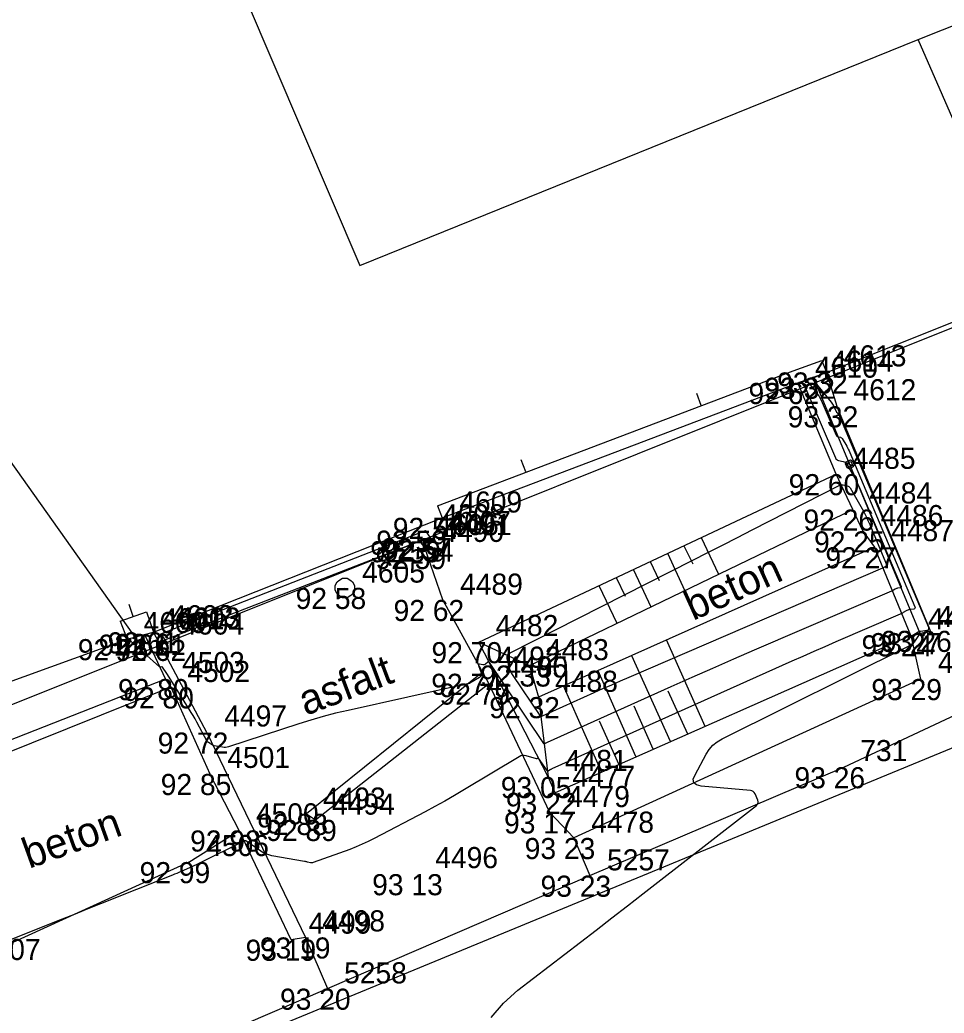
# Model space of a CAD drawing. Extents: x -711081 to -709338, y -1025122 to -1024092.
# Drawn here: x -709864.93 to -709852.67, y -1024555.41 to -1024542.23 of the extents above; entities that cross this region are included whole.
import ezdxf

# ---------------------------------------------------------------- set-up
doc = ezdxf.new("R2010")
doc.units = 0
for name, color, linetype in [('Ex_Major Contours', 7, 'Continuous'), ('Ex_Minor Contours', 7, 'Continuous'), ('Z_betonova_konstrukce', 7, 'Continuous'), ('Z_body', 7, 'Continuous'), ('Z_body_cisla', 7, 'Continuous'), ('Z_body_vysky_redukovane', 7, 'Continuous'), ('Z_katastr_hranice', 7, 'Continuous'), ('Z_katastr_vnitrni_kresba', 7, 'Continuous'), ('Z_komunikace', 7, 'Continuous'), ('Z_ploty', 7, 'Continuous'), ('Z_ploty_znacky', 7, 'Continuous'), ('Z_popisy', 7, 'Continuous'), ('Z_rozhranni', 7, 'Continuous'), ('Z_site_vodovod_znaky', 7, 'Continuous'), ('Z_technicke_srafy', 7, 'Continuous'), ('Z_vstupy', 7, 'Continuous'), ('Z_zabradli', 7, 'Continuous'), ('Z_zabradli_znaky', 7, 'Continuous'), ('Z_zlabek', 7, 'Continuous')]:
    doc.layers.add(name, color=color, linetype=linetype)

# ---------------------------------------------------------------- blocks, each defined once
blk = doc.blocks.new('POINT_DISPLAY')
blk.add_line((0, 0), (0, 0))
blk = doc.blocks.new('Z210')
blk.add_line((0, 0), (0, 0.17))
blk = doc.blocks.new('Z614')
for p, q in [((-0.13, 0.03), (-0.1, 0.08)), ((-0.13, -0.03), (-0.13, 0.03)), ((-0.1, 0.08), (-0.08, 0.1)), ((-0.08, 0.1), (-0.03, 0.13)), ((-0.03, 0.13), (0.03, 0.13)), ((0.03, 0.13), (0.08, 0.1)), ((0.08, 0.1), (0.1, 0.08)), ((0.1, 0.08), (0.13, 0.03)), ((0.13, 0.03), (0.13, -0.03)), ((-0.1, -0.08), (-0.13, -0.03)), ((-0.08, -0.1), (-0.1, -0.08)), ((-0.03, -0.13), (-0.08, -0.1)), ((0.03, -0.13), (-0.03, -0.13)), ((0.08, -0.1), (0.03, -0.13)), ((0.1, -0.08), (0.08, -0.1)), ((0.13, -0.03), (0.1, -0.08))]:
    blk.add_line(p, q)
blk = doc.blocks.new('Z530')
for p, q in [((-0.05, 0.03), (-0.03, 0.05)), ((-0.05, -0.03), (-0.05, 0.03)), ((-0.03, 0.05), (0.03, 0.05)), ((-0.03, -0.03), (-0.03, 0.03)), ((-0.03, 0.03), (0.03, 0.03)), ((-0.03, -0.03), (0.03, 0.03)), ((0.03, 0.05), (0.05, 0.03)), ((0.03, 0.03), (0.03, -0.03)), ((0.05, 0.03), (0.05, -0.03)), ((-0.03, -0.05), (-0.05, -0.03)), ((0.03, -0.03), (-0.03, -0.03)), ((0.03, -0.05), (-0.03, -0.05)), ((0.05, -0.03), (0.03, -0.05))]:
    blk.add_line(p, q)

msp = doc.modelspace()

# ---------------------------------------------------------------- linework, layer by layer
at = {"layer": 'Ex_Major Contours'}
msp.add_lwpolyline([(-709854.404, -1024546.974), (-709854.473, -1024547.003), (-709854.482, -1024547.008), (-709854.486, -1024547.014), (-709854.486, -1024547.022), (-709854.48, -1024547.031), (-709854.37, -1024547.167), (-709854.35, -1024547.193), (-709854.332, -1024547.221), (-709854.316, -1024547.249), (-709854.301, -1024547.279), (-709854.101, -1024547.744), (-709854.097, -1024547.751), (-709854.092, -1024547.757), (-709854.085, -1024547.761), (-709854.077, -1024547.763), (-709854.044, -1024547.77), (-709854.036, -1024547.773), (-709854.029, -1024547.776), (-709854.023, -1024547.782), (-709854.018, -1024547.789), (-709853.96, -1024547.891), (-709853.949, -1024547.911), (-709853.939, -1024547.93), (-709853.929, -1024547.951), (-709853.92, -1024547.971), (-709853.055, -1024550.023), (-709853.052, -1024550.035), (-709853.054, -1024550.043), (-709853.06, -1024550.049), (-709853.071, -1024550.052), (-709853.13, -1024550.059), (-709853.141, -1024550.061), (-709853.151, -1024550.065), (-709853.161, -1024550.069), (-709853.171, -1024550.074), (-709853.21, -1024550.098), (-709853.219, -1024550.104), (-709853.229, -1024550.11), (-709853.239, -1024550.115), (-709853.25, -1024550.119), (-709854.106, -1024550.488), (-709854.252, -1024550.551), (-709854.398, -1024550.615), (-709854.544, -1024550.679), (-709854.689, -1024550.744), (-709857.872, -1024552.174), (-709857.878, -1024552.177), (-709857.884, -1024552.18), (-709857.889, -1024552.183), (-709857.895, -1024552.187), (-709857.918, -1024552.2), (-709857.923, -1024552.203), (-709857.928, -1024552.203), (-709857.932, -1024552.201), (-709857.936, -1024552.196), (-709858.048, -1024552.03), (-709858.05, -1024552.028), (-709858.052, -1024552.027), (-709858.054, -1024552.027), (-709858.057, -1024552.029), (-709858.067, -1024552.037), (-709858.069, -1024552.039), (-709858.072, -1024552.04), (-709858.075, -1024552.04), (-709858.078, -1024552.04), (-709858.215, -1024551.999), (-709858.238, -1024551.995), (-709858.261, -1024551.995), (-709858.283, -1024552), (-709858.305, -1024552.011), (-709859.034, -1024552.448), (-709859.163, -1024552.525), (-709859.293, -1024552.599), (-709859.424, -1024552.672), (-709859.556, -1024552.742), (-709860.229, -1024553.097), (-709860.308, -1024553.137), (-709860.389, -1024553.174), (-709860.471, -1024553.209), (-709860.554, -1024553.241), (-709861.039, -1024553.415), (-709861.049, -1024553.418), (-709861.058, -1024553.419), (-709861.067, -1024553.419), (-709861.077, -1024553.418), (-709861.115, -1024553.409), (-709861.124, -1024553.407), (-709861.134, -1024553.405), (-709861.143, -1024553.403), (-709861.153, -1024553.401), (-709861.59, -1024553.325), (-709861.629, -1024553.315), (-709861.666, -1024553.302), (-709861.702, -1024553.285), (-709861.736, -1024553.264), (-709861.932, -1024553.128), (-709861.936, -1024553.126), (-709861.941, -1024553.126), (-709861.952, -1024553.128), (-709861.956, -1024553.129), (-709861.958, -1024553.13), (-709862.566, -1024553.434), (-709862.594, -1024553.447), (-709862.622, -1024553.461), (-709862.651, -1024553.474), (-709862.679, -1024553.486), (-709862.793, -1024553.535), (-709862.822, -1024553.548), (-709862.851, -1024553.56), (-709862.88, -1024553.571), (-709862.908, -1024553.583), (-709863.863, -1024553.965), (-709864.031, -1024554.032), (-709864.2, -1024554.1), (-709864.369, -1024554.167), (-709864.538, -1024554.234), (-709865.726, -1024554.707)], dxfattribs=at)
at = {"layer": 'Ex_Minor Contours'}
for points in [[(-709858.678, -1024555.474), (-709858.514, -1024555.282), (-709858.322, -1024555.111), (-709857.492, -1024554.472), (-709857.285, -1024554.312), (-709857.078, -1024554.152), (-709856.871, -1024553.991), (-709856.664, -1024553.831), (-709855.159, -1024552.658), (-709855.144, -1024552.643), (-709855.137, -1024552.627), (-709855.135, -1024552.608), (-709855.141, -1024552.588), (-709855.176, -1024552.505), (-709855.186, -1024552.487), (-709855.2, -1024552.473), (-709855.218, -1024552.464), (-709855.238, -1024552.459), (-709855.893, -1024552.401), (-709855.955, -1024552.386), (-709855.99, -1024552.356), (-709855.996, -1024552.311), (-709855.973, -1024552.251), (-709855.825, -1024551.979), (-709855.784, -1024551.915), (-709855.735, -1024551.86), (-709855.678, -1024551.813), (-709855.613, -1024551.774), (-709853.124, -1024550.536), (-709853.105, -1024550.525), (-709853.088, -1024550.512), (-709853.072, -1024550.497), (-709853.058, -1024550.48), (-709852.993, -1024550.389), (-709852.989, -1024550.381), (-709852.989, -1024550.376), (-709852.993, -1024550.374), (-709853.002, -1024550.375), (-709853.05, -1024550.386), (-709853.058, -1024550.387), (-709853.061, -1024550.386), (-709853.059, -1024550.384), (-709853.053, -1024550.379), (-709853.019, -1024550.358), (-709853.01, -1024550.353), (-709853.001, -1024550.349), (-709852.992, -1024550.346), (-709852.982, -1024550.345), (-709852.894, -1024550.333), (-709852.879, -1024550.329), (-709852.87, -1024550.322), (-709852.868, -1024550.31), (-709852.872, -1024550.295), (-709854.053, -1024547.494), (-709854.057, -1024547.485), (-709854.062, -1024547.476), (-709854.074, -1024547.454), (-709854.077, -1024547.451), (-709854.08, -1024547.45), (-709854.087, -1024547.448), (-709854.09, -1024547.447), (-709854.092, -1024547.444), (-709854.129, -1024547.359), (-709854.136, -1024547.344), (-709854.144, -1024547.33), (-709854.153, -1024547.317), (-709854.162, -1024547.304), (-709854.395, -1024547.019), (-709854.404, -1024547.004), (-709854.405, -1024546.991), (-709854.398, -1024546.98), (-709854.383, -1024546.971), (-709854.268, -1024546.924)], [(-709854.539, -1024547.024), (-709854.563, -1024547.034), (-709854.566, -1024547.036), (-709854.568, -1024547.038), (-709854.567, -1024547.041), (-709854.566, -1024547.044), (-709854.528, -1024547.09), (-709854.521, -1024547.099), (-709854.515, -1024547.108), (-709854.509, -1024547.118), (-709854.504, -1024547.128), (-709854.11, -1024548.044), (-709854.103, -1024548.057), (-709854.093, -1024548.067), (-709854.082, -1024548.074), (-709854.068, -1024548.079), (-709854.007, -1024548.091), (-709853.993, -1024548.095), (-709853.981, -1024548.102), (-709853.97, -1024548.111), (-709853.962, -1024548.123), (-709853.858, -1024548.306), (-709853.839, -1024548.341), (-709853.821, -1024548.376), (-709853.804, -1024548.412), (-709853.787, -1024548.449), (-709853.238, -1024549.752), (-709853.236, -1024549.759), (-709853.237, -1024549.765), (-709853.242, -1024549.768), (-709853.249, -1024549.77), (-709853.287, -1024549.775), (-709853.294, -1024549.777), (-709853.301, -1024549.779), (-709853.308, -1024549.782), (-709853.315, -1024549.785), (-709853.34, -1024549.801), (-709853.346, -1024549.805), (-709853.353, -1024549.808), (-709853.359, -1024549.812), (-709853.366, -1024549.815), (-709855.186, -1024550.598), (-709855.463, -1024550.718), (-709855.74, -1024550.839), (-709856.016, -1024550.961), (-709856.292, -1024551.084), (-709857.937, -1024551.823), (-709857.945, -1024551.827), (-709857.952, -1024551.831), (-709857.966, -1024551.84), (-709857.97, -1024551.841), (-709857.973, -1024551.842), (-709857.976, -1024551.84), (-709857.978, -1024551.837), (-709858.698, -1024550.762), (-709858.703, -1024550.756), (-709858.71, -1024550.753), (-709858.716, -1024550.754), (-709858.723, -1024550.758), (-709858.753, -1024550.783), (-709858.761, -1024550.788), (-709858.769, -1024550.792), (-709858.778, -1024550.793), (-709858.787, -1024550.792), (-709858.832, -1024550.783), (-709858.841, -1024550.782), (-709858.846, -1024550.785), (-709858.848, -1024550.791), (-709858.846, -1024550.799), (-709858.812, -1024550.897), (-709858.808, -1024550.915), (-709858.81, -1024550.932), (-709858.819, -1024550.946), (-709858.833, -1024550.958), (-709858.962, -1024551.037), (-709858.966, -1024551.039), (-709858.971, -1024551.04), (-709858.987, -1024551.043), (-709858.99, -1024551.044), (-709860.577, -1024551.396), (-709860.742, -1024551.435), (-709860.907, -1024551.478), (-709861.07, -1024551.525), (-709861.232, -1024551.576), (-709862.163, -1024551.88), (-709862.183, -1024551.885), (-709862.203, -1024551.887), (-709862.223, -1024551.888), (-709862.243, -1024551.885), (-709862.356, -1024551.865), (-709862.361, -1024551.864), (-709862.366, -1024551.863), (-709862.371, -1024551.86), (-709862.375, -1024551.858), (-709862.392, -1024551.846), (-709862.401, -1024551.84), (-709862.409, -1024551.835), (-709862.431, -1024551.823), (-709862.435, -1024551.82), (-709862.44, -1024551.816), (-709862.443, -1024551.812), (-709862.446, -1024551.807), (-709862.583, -1024551.553), (-709862.607, -1024551.509), (-709862.632, -1024551.466), (-709862.657, -1024551.423), (-709862.684, -1024551.381), (-709862.984, -1024550.908), (-709863.038, -1024550.824), (-709863.04, -1024550.821), (-709863.043, -1024550.819), (-709863.046, -1024550.818), (-709863.05, -1024550.819), (-709863.066, -1024550.823), (-709863.07, -1024550.823), (-709863.073, -1024550.823), (-709863.077, -1024550.822), (-709863.08, -1024550.819), (-709863.495, -1024550.446)]]:
    msp.add_lwpolyline(points, dxfattribs=at)
msp.add_lwpolyline([(-709853.448, -1024549.492), (-709853.452, -1024549.493), (-709853.455, -1024549.494), (-709853.458, -1024549.496), (-709853.473, -1024549.505), (-709853.479, -1024549.509), (-709853.483, -1024549.51), (-709856.851, -1024550.96), (-709856.967, -1024551.01), (-709857.083, -1024551.06), (-709857.199, -1024551.112), (-709857.314, -1024551.163), (-709858.003, -1024551.473), (-709858.009, -1024551.476), (-709858.015, -1024551.48), (-709858.018, -1024551.48), (-709858.02, -1024551.478), (-709858.393, -1024550.921), (-709858.408, -1024550.897), (-709858.42, -1024550.872), (-709858.43, -1024550.847), (-709858.438, -1024550.82), (-709858.464, -1024550.712), (-709858.467, -1024550.686), (-709858.462, -1024550.665), (-709858.449, -1024550.647), (-709858.428, -1024550.632), (-709856.001, -1024549.4), (-709855.804, -1024549.301), (-709855.608, -1024549.201), (-709855.411, -1024549.1), (-709855.214, -1024549), (-709854.06, -1024548.411), (-709854.047, -1024548.406), (-709854.035, -1024548.403), (-709854.022, -1024548.402), (-709854.008, -1024548.404), (-709853.954, -1024548.414), (-709853.942, -1024548.418), (-709853.931, -1024548.424), (-709853.922, -1024548.433), (-709853.914, -1024548.444), (-709853.757, -1024548.72), (-709853.729, -1024548.771), (-709853.703, -1024548.822), (-709853.678, -1024548.874), (-709853.655, -1024548.927), (-709853.421, -1024549.48), (-709853.42, -1024549.484), (-709853.421, -1024549.486), (-709853.423, -1024549.488), (-709853.427, -1024549.489), (-709853.445, -1024549.491)], close=True, dxfattribs=at)
at = {"layer": 'Z_betonova_konstrukce'}
for p, q in [((-709854.23, -1024546.91), (-709854.09, -1024547.36)), ((-709854.1, -1024548.26), (-709854.61, -1024547.05)), ((-709852.85, -1024550.34), (-709854.09, -1024547.36)), ((-709858.84, -1024550.49), (-709854.1, -1024548.26)), ((-709853.88, -1024548.73), (-709854.1, -1024548.26)), ((-709858.17, -1024550.8), (-709853.88, -1024548.73)), ((-709853.74, -1024549.02), (-709853.88, -1024548.73)), ((-709853.74, -1024549.02), (-709853.59, -1024549.23)), ((-709853.59, -1024549.23), (-709858.05, -1024551.22)), ((-709853.11, -1024550.4), (-709853.59, -1024549.23)), ((-709853.11, -1024550.4), (-709852.85, -1024550.34)), ((-709857.92, -1024552.28), (-709858.84, -1024550.49)), ((-709858.84, -1024550.49), (-709858.17, -1024550.8)), ((-709853.11, -1024550.4), (-709857.83, -1024552.49)), ((-709858.17, -1024550.8), (-709858.05, -1024551.22)), ((-709858.05, -1024551.22), (-709857.92, -1024552.28)), ((-709857.83, -1024552.49), (-709857.92, -1024552.28))]:
    msp.add_line(p, q, dxfattribs=at)
at = {"layer": 'Z_katastr_hranice'}
for p, q in [((-709863.27, -1024550.61), (-709872.34, -1024537.83)), ((-709853.01, -1024542.49), (-709852.16, -1024542.15)), ((-709851.53, -1024545.9), (-709853.01, -1024542.49)), ((-709863.27, -1024550.61), (-709851.53, -1024545.9)), ((-709867.43, -1024552.27), (-709863.27, -1024550.61))]:
    msp.add_line(p, q, dxfattribs=at)
at = {"layer": 'Z_katastr_vnitrni_kresba'}
for p, q in [((-709864.64, -1024535.63), (-709860.42, -1024545.49)), ((-709879.87, -1024563.16), (-709829.33, -1024542.31)), ((-709860.42, -1024545.49), (-709853.01, -1024542.49))]:
    msp.add_line(p, q, dxfattribs=at)
at = {"layer": 'Z_komunikace'}
for p, q in [((-709854, -1024552.15), (-709849.65, -1024550.11)), ((-709857.37, -1024553.59), (-709854, -1024552.15)), ((-709860.85, -1024555.09), (-709857.37, -1024553.59)), ((-709870.24, -1024559.11), (-709860.85, -1024555.09))]:
    msp.add_line(p, q, dxfattribs=at)
at = {"layer": 'Z_ploty'}
for p, q in [((-709854.67, -1024546.89), (-709854.29, -1024546.75)), ((-709854.29, -1024546.75), (-709854.23, -1024546.91)), ((-709859.39, -1024548.68), (-709854.67, -1024546.89)), ((-709854.61, -1024547.05), (-709854.23, -1024546.91)), ((-709859.33, -1024548.84), (-709854.61, -1024547.05)), ((-709859.39, -1024548.68), (-709859.33, -1024548.84)), ((-709863.6, -1024550.21), (-709863.25, -1024550.09)), ((-709863.25, -1024550.09), (-709863.16, -1024550.36)), ((-709863.6, -1024550.21), (-709863.51, -1024550.45)), ((-709863.28, -1024550.39), (-709863.16, -1024550.36)), ((-709863.51, -1024550.45), (-709863.28, -1024550.39))]:
    msp.add_line(p, q, dxfattribs=at)
at = {"layer": 'Z_rozhranni'}
for p, q in [((-709859.46, -1024549.14), (-709859.33, -1024548.84)), ((-709859.63, -1024549.15), (-709859.56, -1024549.24)), ((-709859.56, -1024549.24), (-709859.46, -1024549.14)), ((-709859.32, -1024549.93), (-709859.56, -1024549.24)), ((-709858.71, -1024551.04), (-709859.32, -1024549.93)), ((-709862.45, -1024551.69), (-709863.16, -1024550.36)), ((-709863.28, -1024550.39), (-709863, -1024550.98)), ((-709853.11, -1024550.4), (-709852.98, -1024550.98)), ((-709863, -1024550.98), (-709862.93, -1024551.09)), ((-709852.98, -1024550.98), (-709857.58, -1024553.09)), ((-709862.93, -1024551.09), (-709862.41, -1024552.24)), ((-709857.9, -1024552.75), (-709858.71, -1024551.04)), ((-709862.45, -1024551.69), (-709861.14, -1024554.41)), ((-709862.02, -1024552.99), (-709862.41, -1024552.24)), ((-709857.58, -1024553.09), (-709857.9, -1024552.75)), ((-709862.69, -1024553.41), (-709862.02, -1024552.99)), ((-709861.33, -1024554.44), (-709862.02, -1024552.99)), ((-709857.58, -1024553.09), (-709857.37, -1024553.59)), ((-709862.69, -1024553.41), (-709865.71, -1024554.79)), ((-709861.14, -1024554.41), (-709861.33, -1024554.44)), ((-709861.14, -1024554.41), (-709860.85, -1024555.09))]:
    msp.add_line(p, q, dxfattribs=at)
at = {"layer": 'Z_technicke_srafy'}
for p, q in [((-709855.89, -1024549.1), (-709855.66, -1024549.59)), ((-709856.34, -1024549.31), (-709856.11, -1024549.81)), ((-709856.12, -1024549.21), (-709856, -1024549.45)), ((-709856.57, -1024549.42), (-709856.45, -1024549.67)), ((-709856.79, -1024549.53), (-709856.56, -1024550.02)), ((-709857.02, -1024549.63), (-709856.9, -1024549.88)), ((-709857.25, -1024549.74), (-709857.01, -1024550.24)), ((-709855.84, -1024551.61), (-709856.35, -1024550.46)), ((-709856.3, -1024551.81), (-709856.81, -1024550.67)), ((-709856.76, -1024552.01), (-709857.26, -1024550.87)), ((-709857.21, -1024552.22), (-709857.72, -1024551.07)), ((-709856.07, -1024551.71), (-709856.33, -1024551.14)), ((-709856.53, -1024551.91), (-709856.78, -1024551.34)), ((-709856.98, -1024552.12), (-709857.24, -1024551.54))]:
    msp.add_line(p, q, dxfattribs=at)
at = {"layer": 'Z_vstupy'}
for p, q in [((-709854.23, -1024546.91), (-709851.95, -1024546)), ((-709863.16, -1024550.36), (-709859.33, -1024548.84)), ((-709867.07, -1024551.74), (-709863.51, -1024550.45))]:
    msp.add_line(p, q, dxfattribs=at)
at = {"layer": 'Z_zabradli'}
msp.add_line((-709854.4, -1024546.98), (-709852.99, -1024550.37), dxfattribs=at)
at = {"layer": 'Z_zlabek'}
for p, q in [((-709863.06, -1024550.38), (-709859.55, -1024549.01)), ((-709859.48, -1024549.11), (-709859.55, -1024549.01)), ((-709863.01, -1024550.46), (-709859.63, -1024549.15)), ((-709859.63, -1024549.15), (-709859.48, -1024549.11)), ((-709863.06, -1024550.38), (-709863.01, -1024550.46)), ((-709863, -1024550.98), (-709866.73, -1024552.45)), ((-709858.82, -1024550.91), (-709861.13, -1024552.77)), ((-709862.93, -1024551.09), (-709866.65, -1024552.58)), ((-709861.01, -1024552.85), (-709858.71, -1024551.04)), ((-709861.13, -1024552.77), (-709861.01, -1024552.85))]:
    msp.add_line(p, q, dxfattribs=at)

# ---------------------------------------------------------------- block references
at = {"layer": 'Z_body'}
for p in [(-709854.23, -1024546.91), (-709854.61, -1024547.05), (-709854.4, -1024546.98), (-709854.09, -1024547.36), (-709854.1, -1024548.26), (-709853.88, -1024548.73), (-709859.33, -1024548.84), (-709859.55, -1024549.01), (-709853.74, -1024549.02), (-709859.63, -1024549.15), (-709859.48, -1024549.11), (-709859.46, -1024549.14), (-709859.56, -1024549.24), (-709853.59, -1024549.23), (-709860.62, -1024549.77), (-709859.32, -1024549.93), (-709863.16, -1024550.36), (-709852.99, -1024550.37), (-709852.85, -1024550.34), (-709863.51, -1024550.45), (-709863.28, -1024550.39), (-709863.06, -1024550.38), (-709863.01, -1024550.46), (-709858.84, -1024550.49), (-709853.11, -1024550.4), (-709858.17, -1024550.8), (-709863, -1024550.98), (-709858.82, -1024550.91), (-709852.98, -1024550.98), (-709862.93, -1024551.09), (-709858.71, -1024551.04), (-709858.71, -1024551.04), (-709858.05, -1024551.22), (-709862.45, -1024551.69), (-709854, -1024552.15), (-709862.41, -1024552.24), (-709857.92, -1024552.28), (-709857.83, -1024552.49), (-709861.13, -1024552.77), (-709861.01, -1024552.85), (-709857.9, -1024552.75), (-709862.02, -1024552.99), (-709857.58, -1024553.09), (-709862.69, -1024553.41), (-709859.65, -1024553.57), (-709857.37, -1024553.59), (-709861.33, -1024554.44), (-709861.14, -1024554.41), (-709860.85, -1024555.09)]:
    msp.add_blockref('POINT_DISPLAY', p, dxfattribs=at)
at = {"layer": 'Z_ploty_znacky'}
for p, rotation in [((-709855.89, -1024547.35), 20.8), ((-709858.22, -1024548.23), 20.8), ((-709863.43, -1024550.15), 18.4)]:
    msp.add_blockref('Z210', p, dxfattribs=dict(at, rotation=rotation))
at = {"layer": 'Z_site_vodovod_znaky'}
msp.add_blockref('Z614', (-709860.62, -1024549.77), dxfattribs=at)
at = {"layer": 'Z_zabradli_znaky', "rotation": -67.39999999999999}
msp.add_blockref('Z530', (-709853.92, -1024548.13), dxfattribs=at)

# ---------------------------------------------------------------- texts
at = {"layer": 'Z_body_cisla'}
for s, p in [('4613', (-709854, -1024546.83)), ('4614', (-709854.17, -1024546.9)), ('4610', (-709854.38, -1024546.98)), ('4612', (-709853.87, -1024547.28)), ('4485', (-709853.88, -1024548.19)), ('4484', (-709853.66, -1024548.65)), ('4609', (-709859.1, -1024548.77)), ('4608', (-709859.33, -1024548.94)), ('4606', (-709859.41, -1024549.07)), ('4607', (-709859.25, -1024549.03)), ('4491', (-709859.24, -1024549.07)), ('4486', (-709853.51, -1024548.95)), ('4490', (-709859.34, -1024549.16)), ('4487', (-709853.37, -1024549.15)), ('4605', (-709860.39, -1024549.7)), ('4489', (-709859.09, -1024549.86)), ('4600', (-709863.29, -1024550.37)), ('4601', (-709863.05, -1024550.32)), ('4602', (-709862.93, -1024550.28)), ('4603', (-709862.84, -1024550.31)), ('4604', (-709862.79, -1024550.39)), ('4476', (-709852.88, -1024550.32)), ('4615', (-709852.76, -1024550.29)), ('4482', (-709858.62, -1024550.41)), ('4483', (-709857.95, -1024550.73)), ('4503', (-709862.78, -1024550.9)), ('4492', (-709858.59, -1024550.83)), ('4475', (-709852.75, -1024550.9)), ('4502', (-709862.71, -1024551.02)), ('4480', (-709858.49, -1024550.96)), ('4495', (-709858.49, -1024550.96)), ('4488', (-709857.83, -1024551.15)), ('4497', (-709862.22, -1024551.61)), ('731', (-709853.78, -1024552.07)), ('4501', (-709862.18, -1024552.16)), ('4481', (-709857.7, -1024552.2)), ('4477', (-709857.6, -1024552.41)), ('4493', (-709860.91, -1024552.7)), ('4479', (-709857.67, -1024552.68)), ('4494', (-709860.79, -1024552.78)), ('4500', (-709861.8, -1024552.91)), ('4478', (-709857.35, -1024553.02)), ('4506', (-709862.46, -1024553.33)), ('4496', (-709859.42, -1024553.49)), ('5257', (-709857.14, -1024553.52)), ('4498', (-709860.92, -1024554.33)), ('4499', (-709861.1, -1024554.36)), ('4507', (-709865.49, -1024554.71)), ('5258', (-709860.63, -1024555.02))]:
    msp.add_text(s, height=0.28, dxfattribs=at).set_placement(p)
at = {"layer": 'Z_body_vysky_redukovane'}
for s, p in [('93 32', (-709854.883, -1024547.19)), ('92 62', (-709855.263, -1024547.33)), ('93 32', (-709855.053, -1024547.26)), ('93 32', (-709854.743, -1024547.64)), ('92 60', (-709854.73, -1024548.54)), ('92 26', (-709854.533, -1024549.01)), ('92 57', (-709859.983, -1024549.12)), ('92 59', (-709860.203, -1024549.29)), ('92 25', (-709854.393, -1024549.3)), ('92 59', (-709860.283, -1024549.43)), ('92 57', (-709860.133, -1024549.39)), ('92 54', (-709860.113, -1024549.42)), ('92 59', (-709860.213, -1024549.52)), ('92 27', (-709854.243, -1024549.51)), ('92 58', (-709861.273, -1024550.05)), ('92 62', (-709859.973, -1024550.21)), ('92 61', (-709863.767, -1024550.64)), ('93 27', (-709853.643, -1024550.65)), ('93 26', (-709853.503, -1024550.62)), ('92 76', (-709864.163, -1024550.73)), ('92 61', (-709863.887, -1024550.67)), ('92 61', (-709863.667, -1024550.66)), ('92 62', (-709863.663, -1024550.74)), ('92 70', (-709859.47, -1024550.77)), ('93 24', (-709853.763, -1024550.68)), ('92 33', (-709858.823, -1024551.08)), ('92 80', (-709863.63, -1024551.26)), ('92 74', (-709859.473, -1024551.19)), ('93 29', (-709853.633, -1024551.26)), ('92 80', (-709863.56, -1024551.37)), ('92 79', (-709859.363, -1024551.32)), ('92 77', (-709859.363, -1024551.32)), ('92 32', (-709858.703, -1024551.5)), ('92 72', (-709863.103, -1024551.97)), ('93 26', (-709854.653, -1024552.43)), ('92 85', (-709863.063, -1024552.52)), ('93 05', (-709858.55, -1024552.56)), ('93 22', (-709858.483, -1024552.77)), ('92 88', (-709861.783, -1024553.05)), ('92 89', (-709861.663, -1024553.13)), ('93 17', (-709858.507, -1024553.03)), ('92 98', (-709862.673, -1024553.27)), ('93 23', (-709858.233, -1024553.37)), ('92 99', (-709863.343, -1024553.69)), ('93 13', (-709860.257, -1024553.85)), ('93 23', (-709858.023, -1024553.87)), ('93 19', (-709861.937, -1024554.72)), ('93 19', (-709861.747, -1024554.69)), ('93 20', (-709861.48, -1024555.37))]:
    msp.add_text(s, height=0.28, dxfattribs=at).set_placement(p)
at = {"layer": 'Z_popisy'}
for s, rotation, p in [('beton', 24.3, (-709856, -1024550.21)), ('asfalt', 20.7, (-709861.14, -1024551.47)), ('beton', 19.8, (-709864.81, -1024553.5))]:
    msp.add_text(s, height=0.4, rotation=rotation, dxfattribs=at).set_placement(p)

doc.saveas('drawing.dxf')
